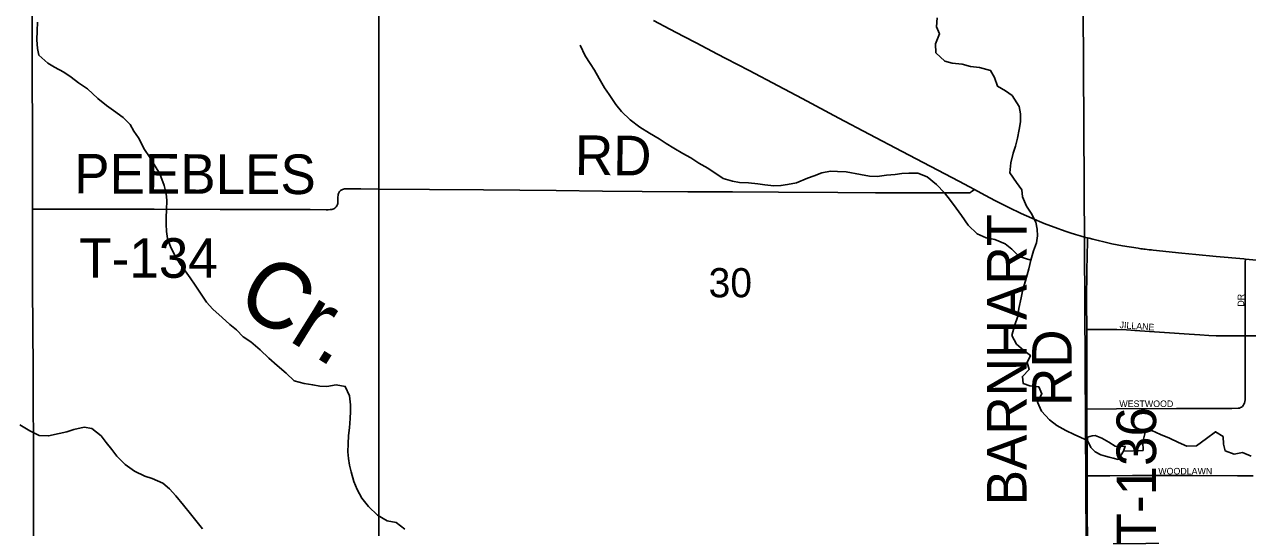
# Model space of a CAD drawing. Extents: x 0 to 680, y 0 to 440.
# Drawn here: x 426.95 to 457.85, y 313.3 to 326.02 of the extents above; entities that cross this region are included whole.
import ezdxf

# ---------------------------------------------------------------- set-up
doc = ezdxf.new("R2010")
doc.units = 0
for name, color, linetype in [('GM_X_County_Road', 7, 'Continuous'), ('GM_X_Minor_Lake', 7, 'Continuous'), ('GM_X_Minor_River', 7, 'Continuous'), ('GM_X_Minor_River_Text', 7, 'Continuous'), ('GM_X_Section', 7, 'Continuous'), ('GM_X_Section_Text', 7, 'Continuous'), ('GM_X_State_Route', 7, 'Continuous'), ('GM_X_Township_Road', 7, 'Continuous'), ('GM_X_Township_Road_Text', 7, 'Continuous'), ('GM_X_Township_Subdivision', 7, 'Continuous'), ('GM_X_Township_Subdivision_Text', 7, 'Continuous')]:
    doc.layers.add(name, color=color, linetype=linetype)

msp = doc.modelspace()

# ---------------------------------------------------------------- linework, layer by layer
at = {"layer": 'GM_X_County_Road'}
for points in [[(427.159, 321.35), (427.157, 322.756), (427.147, 325.296), (427.145, 326.774)], [(427.181, 312.465), (427.183, 312.822), (427.18, 314.572), (427.179, 315.328), (427.173, 316.587), (427.176, 317.31), (427.158, 319.383), (427.159, 321.35)]]:
    msp.add_lwpolyline(points, dxfattribs=at)
at = {"layer": 'GM_X_Minor_Lake'}
for points in [[(453.809, 315.586), (453.807, 315.499), (453.839, 315.438), (453.89, 315.323), (454.001, 315.214), (454.147, 315.143), (454.266, 315.107), (454.359, 315.078), (454.459, 315.056), (454.585, 315.026), (454.717, 315.237)], [(454.717, 315.237), (454.76, 315.357), (454.633, 315.353), (454.506, 315.362), (454.348, 315.46), (454.17, 315.564), (454.004, 315.628), (453.931, 315.623), (453.809, 315.586)]]:
    msp.add_lwpolyline(points, dxfattribs=at)
at = {"layer": 'GM_X_Minor_River'}
for points in [[(427.283, 326.082), (427.273, 325.855), (427.262, 325.634), (427.279, 325.413), (427.316, 325.245), (427.54, 325.041), (427.713, 324.944), (427.945, 324.813), (428.13, 324.69), (428.315, 324.546), (428.547, 324.395), (428.803, 324.15), (429.028, 323.972), (429.206, 323.849), (429.444, 323.671), (429.622, 323.494), (429.72, 323.325), (429.837, 323.155), (429.986, 322.859), (430.11, 322.676), (430.253, 322.439), (430.371, 322.243), (430.486, 321.947), (430.536, 321.745), (430.547, 321.571)], [(450.008, 326.191), (449.99, 325.957), (450.066, 325.782), (449.973, 325.53), (449.981, 325.302), (450.204, 325.09), (450.39, 325.045), (450.643, 325.013), (450.849, 324.961), (451.083, 324.929), (451.362, 324.856), (451.458, 324.68), (451.533, 324.457), (451.738, 324.346), (451.909, 324.221), (452.083, 323.95), (452.119, 323.762), (452.114, 323.555), (452.083, 323.368), (452.038, 323.149), (451.986, 322.943), (451.929, 322.763), (451.87, 322.524), (451.844, 322.271)], [(440.99, 325.496), (441.119, 325.226), (441.243, 325.037), (441.354, 324.868), (441.471, 324.658), (441.608, 324.415), (441.725, 324.246), (441.895, 323.996), (442.039, 323.819), (442.257, 323.608), (442.501, 323.423), (442.746, 323.272), (442.984, 323.127), (443.163, 323.011), (443.362, 322.894), (443.587, 322.756), (443.786, 322.646), (443.991, 322.515), (444.217, 322.391)], [(452.381, 320.058), (452.082, 320.152), (451.9, 320.343), (451.729, 320.474), (451.47, 320.581), (451.251, 320.626), (451.019, 320.731), (450.79, 320.944), (450.622, 321.195), (450.492, 321.372), (450.35, 321.569), (450.2, 321.76), (449.991, 321.972), (449.762, 322.171), (449.523, 322.257), (449.296, 322.262), (449.122, 322.253), (448.947, 322.23), (448.733, 322.208), (448.491, 322.174), (448.304, 322.185), (448.071, 322.23), (447.712, 322.292), (447.491, 322.304), (447.318, 322.314), (447.096, 322.266), (446.9, 322.197), (446.732, 322.134), (446.455, 322.02), (446.233, 321.978), (446.065, 321.948), (445.885, 321.939), (445.658, 321.964), (445.478, 321.989), (445.244, 322.014), (445.017, 322.026), (444.837, 322.057), (444.605, 322.129), (444.217, 322.391)], [(451.844, 322.271), (452.012, 322.026), (452.148, 321.836), (452.171, 321.661), (452.272, 321.425), (452.389, 321.248), (452.504, 321.025), (452.54, 320.844), (452.543, 320.676), (452.519, 320.503), (452.447, 320.298), (452.381, 320.058), (452.323, 319.839), (452.242, 319.54), (452.177, 319.321), (452.132, 319.108), (452.072, 318.842), (452.048, 318.642), (451.962, 318.403), (451.896, 318.157), (452.018, 317.94), (452.188, 317.789), (452.366, 317.652), (452.288, 317.473), (452.337, 317.298), (452.166, 317.121), (452.182, 316.947), (452.355, 316.883), (452.581, 316.858), (452.658, 316.682), (452.546, 316.471), (452.647, 316.241), (452.85, 316.022), (453.034, 315.884), (453.265, 315.752), (453.47, 315.654), (453.807, 315.499)], [(430.547, 321.571), (430.543, 321.33), (430.533, 321.137), (430.53, 320.969), (430.54, 320.789), (430.564, 320.608), (430.647, 320.379), (430.764, 320.169), (430.888, 319.96), (431.012, 319.79), (431.143, 319.614), (431.267, 319.432), (431.437, 319.181), (431.548, 318.999), (431.712, 318.822), (431.949, 318.611), (432.14, 318.433), (432.312, 318.297), (432.476, 318.127), (432.668, 317.996), (432.906, 317.792), (433.13, 317.587), (433.334, 317.396), (433.565, 317.205), (433.769, 317.014), (434.022, 316.943), (434.236, 316.906), (434.416, 316.876), (434.59, 316.867), (434.831, 316.909), (435.058, 316.872), (435.168, 316.629), (435.191, 316.408), (435.188, 316.234), (435.178, 316.061), (435.161, 315.827), (435.138, 315.626), (435.128, 315.419), (435.124, 315.218), (435.135, 315.051), (435.165, 314.877), (435.203, 314.709), (435.272, 314.467), (435.356, 314.265), (435.473, 314.049), (435.643, 313.832), (435.873, 313.614), (436.112, 313.469), (436.346, 313.432), (436.563, 313.261)], [(431.452, 313.267), (431.314, 313.436), (431.144, 313.647), (430.967, 313.87), (430.776, 314.101), (430.619, 314.278), (430.447, 314.421), (430.175, 314.539), (429.995, 314.603), (429.73, 314.728), (429.498, 314.892), (429.288, 315.103), (429.157, 315.272), (429.019, 315.455), (428.888, 315.625), (428.657, 315.809), (428.464, 315.839), (428.202, 315.777), (428.027, 315.726), (427.832, 315.683), (427.563, 315.62), (427.323, 315.631), (427.09, 315.749), (426.832, 315.9)], [(454.717, 315.237), (455.213, 315.253), (455.211, 315.467), (455.27, 315.706), (455.438, 315.756), (455.657, 315.657), (455.882, 315.558), (456.107, 315.453), (456.318, 315.361), (456.559, 315.369), (456.818, 315.55), (457.042, 315.725), (457.24, 315.601), (457.243, 315.413), (457.285, 315.245), (457.518, 315.16), (457.726, 315.202), (457.944, 315.11)]]:
    msp.add_lwpolyline(points, dxfattribs=at)
at = {"layer": 'GM_X_Section'}
for points in [[(453.677, 330.985), (453.772, 312.894), (435.908, 312.881), (435.907, 330.103), (435.901, 330.824)], [(453.677, 330.985), (471.834, 331.06), (471.837, 312.991), (453.772, 312.894)], [(418.362, 330.315), (435.907, 330.103), (435.908, 312.881), (435.905, 312.434), (418.332, 312.54)]]:
    msp.add_lwpolyline(points, close=True, dxfattribs=at)
at = {"layer": 'GM_X_State_Route'}
for points in [[(442.845, 326.122), (443.261, 325.902), (443.61, 325.72), (443.92, 325.558), (444.461, 325.27), (444.674, 325.158), (444.966, 325.01), (445.258, 324.86), (445.991, 324.467), (446.603, 324.149), (447.529, 323.652), (448.293, 323.248), (449.127, 322.811), (450.557, 322.055), (450.829, 321.914), (450.953, 321.847)], [(450.953, 321.847), (451.214, 321.706), (451.485, 321.563), (451.819, 321.397), (452.135, 321.242), (452.405, 321.12), (452.717, 320.988), (453.056, 320.862), (453.154, 320.826), (453.272, 320.784), (453.375, 320.751), (453.502, 320.71), (453.627, 320.674), (453.755, 320.637), (453.807, 320.625), (453.849, 320.615), (453.947, 320.591), (454.082, 320.559), (454.224, 320.525), (454.427, 320.478), (454.696, 320.426), (455.086, 320.362), (455.16, 320.351), (455.2, 320.345), (455.233, 320.339), (455.27, 320.336), (455.317, 320.33), (455.366, 320.324), (455.423, 320.319), (455.469, 320.315), (456.196, 320.238), (456.545, 320.205), (457.056, 320.158), (457.761, 320.092), (457.798, 320.089), (458.363, 320.033)]]:
    msp.add_lwpolyline(points, dxfattribs=at)
at = {"layer": 'GM_X_Township_Road'}
for points in [[(427.159, 321.35), (428.33, 321.351), (430.232, 321.352), (431.9, 321.344), (434.167, 321.343), (434.579, 321.336), (434.627, 321.337), (434.678, 321.34), (434.714, 321.346), (434.743, 321.353), (434.769, 321.363), (434.79, 321.375), (434.81, 321.391), (434.827, 321.41), (434.845, 321.431), (434.855, 321.453), (434.861, 321.469), (434.866, 321.493), (434.869, 321.517), (434.869, 321.543), (434.87, 321.578), (434.869, 321.607), (434.869, 321.64), (434.871, 321.666), (434.874, 321.693), (434.878, 321.724), (434.885, 321.746), (434.892, 321.765), (434.901, 321.782), (434.913, 321.798), (434.924, 321.809), (434.937, 321.821), (434.952, 321.831), (434.969, 321.841), (434.989, 321.85), (435.016, 321.859), (435.037, 321.863), (435.066, 321.866), (435.1, 321.867), (435.15, 321.867), (435.297, 321.866), (435.451, 321.865)], [(435.451, 321.865), (435.923, 321.86), (437.186, 321.85), (438.548, 321.837), (440.384, 321.822), (441.552, 321.809), (442.562, 321.799), (443.708, 321.792), (444.844, 321.785), (446.001, 321.78), (447.501, 321.773), (448.454, 321.766), (449.708, 321.762), (450.573, 321.761), (450.796, 321.765), (450.825, 321.767), (450.852, 321.775), (450.87, 321.785), (450.899, 321.806), (450.953, 321.847)], [(453.786, 319.008), (453.786, 319.045), (453.791, 319.799), (453.805, 320.543), (453.807, 320.625)], [(453.789, 318.309), (453.786, 319.008)], [(453.792, 316.297), (453.791, 316.638), (453.793, 317.37), (453.789, 318.309)], [(453.798, 314.61), (453.798, 314.723), (453.793, 316.145), (453.792, 316.297)], [(453.809, 312.837), (453.8, 313.815), (453.798, 314.61)]]:
    msp.add_lwpolyline(points, dxfattribs=at)
at = {"layer": 'GM_X_Township_Subdivision'}
for points in [[(457.788, 318.149), (457.788, 319.825), (457.795, 320.014), (457.798, 320.089)], [(453.789, 318.309), (453.804, 318.309), (454.402, 318.313), (454.549, 318.309), (454.793, 318.299), (455.004, 318.287), (456.38, 318.194), (456.645, 318.174), (456.871, 318.156), (457.058, 318.152), (457.507, 318.148), (457.788, 318.149)], [(453.792, 316.297), (453.812, 316.298), (454.538, 316.301), (456.06, 316.308), (457.057, 316.31), (457.452, 316.309), (457.615, 316.318), (457.649, 316.323), (457.678, 316.336), (457.701, 316.349), (457.721, 316.366), (457.74, 316.387), (457.751, 316.401), (457.761, 316.419), (457.773, 316.446), (457.783, 316.486), (457.788, 316.533), (457.79, 316.565), (457.792, 317.166), (457.788, 318.053), (457.788, 318.149)], [(457.788, 318.149), (458.427, 318.15), (458.708, 318.147)], [(453.798, 314.61), (453.821, 314.61), (454.373, 314.61), (454.942, 314.615), (455.4, 314.614), (455.826, 314.616), (456.46, 314.617), (457.598, 314.607), (457.992, 314.612)]]:
    msp.add_lwpolyline(points, dxfattribs=at)

# ---------------------------------------------------------------- texts
at = {"layer": 'GM_X_Minor_River_Text'}
msp.add_text('Cr.', height=1.6687, rotation=328.0255, dxfattribs=at).set_placement((432.225, 318.903))
at = {"layer": 'GM_X_Section_Text'}
msp.add_text('30', height=0.7377, rotation=0, dxfattribs=at).set_placement((444.237, 319.123))
at = {"layer": 'GM_X_Township_Road_Text'}
for s, rotation, p in [('RD', 359.5063, (440.855, 322.218)), ('PEEBLES', 359.8382, (428.208, 321.748)), ('BARNHART', 90, (452.269, 313.864)), ('T-134', 0, (428.338, 319.616)), ('RD', 90, (453.411, 316.375)), ('T-136', 90, (455.543, 312.851))]:
    msp.add_text(s, height=1.0014, rotation=rotation, dxfattribs=at).set_placement(p)
at = {"layer": 'GM_X_Township_Subdivision_Text'}
for s, rotation, p in [('DR', 90, (457.768, 318.887)), ('JILLANE', 355.9147, (454.615, 318.345)), ('WESTWOOD', 0, (454.613, 316.348)), ('WOODLAWN', 0, (455.597, 314.644))]:
    msp.add_text(s, height=0.1669, rotation=rotation, dxfattribs=at).set_placement(p)

doc.saveas('drawing.dxf')
